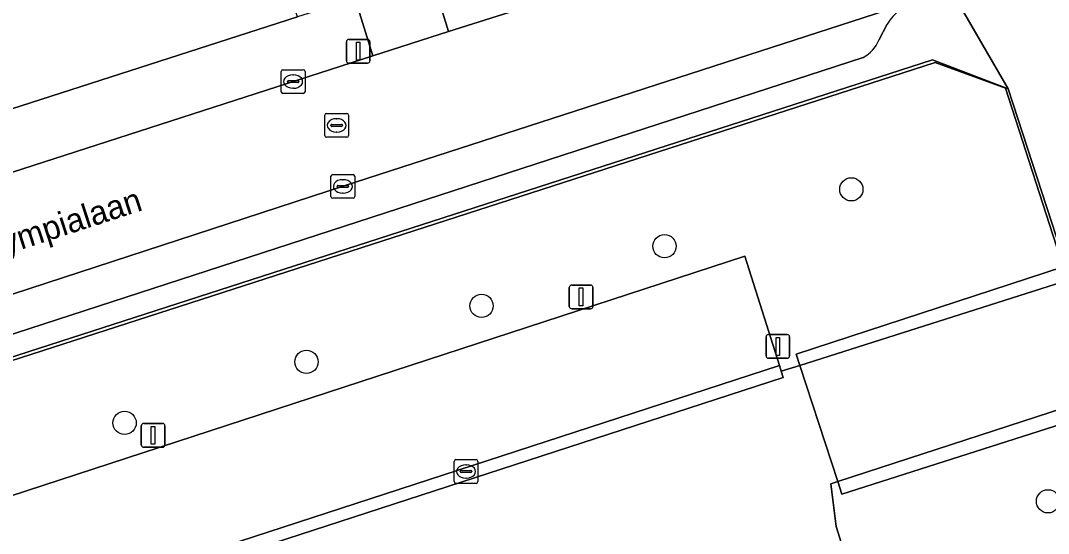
# Model space of a CAD drawing. Extents: x 158086 to 159499, y 382904 to 383981.
# Drawn here: x 159363.89 to 159407.09, y 383222.34 to 383243.91 of the extents above; entities that cross this region are included whole.
import ezdxf

# ---------------------------------------------------------------- set-up
doc = ezdxf.new("R2010")
doc.units = 0
for name, color, linetype in [('IMGEO_Boom', 7, 'Continuous'), ('IMGEO_Erf', 7, 'Continuous'), ('IMGEO_Groenvoorziening', 7, 'Continuous'), ('IMGEO_Haag', 7, 'Continuous'), ('IMGEO_Hek', 7, 'Continuous'), ('IMGEO_Kolk', 7, 'Continuous'), ('IMGEO_Lichtmast', 7, 'Continuous'), ('IMGEO_Openbare_ruimte_label', 7, 'Continuous'), ('IMGEO_Parkeervlak_gesloten', 7, 'Continuous'), ('IMGEO_Parkeervlak_open', 7, 'Continuous'), ('IMGEO_Rijbaan_lokaal_gesloten', 7, 'Continuous'), ('IMGEO_Rijbaan_lokaal_open', 7, 'Continuous'), ('IMGEO_Rioolput', 7, 'Continuous'), ('IMGEO_Voetpad_gesloten', 7, 'Continuous'), ('IMGEO_Voetpad_open', 7, 'Continuous')]:
    doc.layers.add(name, color=color, linetype=linetype)

msp = doc.modelspace()

# ---------------------------------------------------------------- linework, layer by layer
at = {"layer": 'IMGEO_Boom'}
for centre in [(159398.804, 383236.811), (159390.952, 383234.417), (159383.263, 383231.911), (159375.903, 383229.557), (159368.259, 383226.991), (159407.07, 383223.694)]:
    msp.add_circle(centre, 0.489, dxfattribs=at)
at = {"layer": 'IMGEO_Erf'}
msp.add_lwpolyline([(159352.283, 383236.577), (159375.532, 383244.062), (159374.342, 383247.76), (159368.825, 383245.984), (159363.333, 383244.215)], dxfattribs=at)
at = {"layer": 'IMGEO_Groenvoorziening'}
for points in [[(159355.052, 383200.439), (159356.488, 383200.607), (159358.282, 383201.09), (159362.168, 383202.429), (159357.493, 383216.947), (159362.002, 383218.408), (159360.6, 383222.987), (159394.326, 383233.999), (159395.778, 383229.403), (159395.855, 383229.159), (159396.64, 383229.408), (159396.484, 383229.886), (159407.71, 383233.551), (159405.29, 383241.063), (159402.327, 383242.137), (159346.907, 383224.25), (159340.304, 383222.119), (159337.458, 383219.848), (159337.239, 383219.945), (159336.924, 383220.085)], [(159396.96, 383200.002), (159416.524, 383206.296), (159416.642, 383206.335), (159409.746, 383227.624), (159409.634, 383227.586), (159398.404, 383223.989), (159398.231, 383224.52), (159397.942, 383224.426), (159398.172, 383222.63), (159402.645, 383208.342), (159402.795, 383207.863), (159404.234, 383203.265), (159370.57, 383192.401), (159369.14, 383196.897), (159368.999, 383197.341), (159364.344, 383195.825), (159363.213, 383198.985), (159361.779, 383198.61), (159358.99, 383197.588)]]:
    msp.add_lwpolyline(points, dxfattribs=at)
for points in [[(159405.402, 383241.039), (159402.216, 383242.251), (159348.1, 383224.784), (159342.532, 383222.987), (159340.202, 383222.223), (159337.239, 383219.945), (159337.458, 383219.848), (159340.304, 383222.119), (159346.907, 383224.25), (159402.327, 383242.137), (159405.29, 383241.063), (159407.71, 383233.551), (159407.815, 383233.589)], [(159407.71, 383233.551), (159396.484, 383229.886), (159396.64, 383229.408), (159407.999, 383233.02), (159407.815, 383233.589)], [(159409.555, 383228.213), (159398.231, 383224.52), (159398.404, 383223.989), (159409.634, 383227.586), (159409.746, 383227.624)]]:
    msp.add_lwpolyline(points, close=True, dxfattribs=at)
at = {"layer": 'IMGEO_Haag'}
for points in [[(159407.71, 383233.551), (159396.484, 383229.886), (159396.64, 383229.408), (159407.999, 383233.02), (159407.815, 383233.589)], [(159409.555, 383228.213), (159398.231, 383224.52), (159398.404, 383223.989), (159409.634, 383227.586), (159409.746, 383227.624)]]:
    msp.add_lwpolyline(points, close=True, dxfattribs=at)
at = {"layer": 'IMGEO_Hek'}
for points in [[(159405.29, 383241.063), (159402.327, 383242.137), (159346.907, 383224.25)], [(159396.64, 383229.408), (159396.484, 383229.886), (159407.71, 383233.551), (159405.29, 383241.063)], [(159398.231, 383224.52), (159396.64, 383229.408)], [(159433.331, 383145.321), (159435.369, 383148.102), (159424.133, 383182.742), (159404.412, 383176.348), (159396.96, 383200.002), (159416.524, 383206.296), (159409.634, 383227.586), (159398.404, 383223.989), (159398.231, 383224.52)]]:
    msp.add_lwpolyline(points, dxfattribs=at)
at = {"layer": 'IMGEO_Kolk'}
for p, q in [((159374.916, 383241.841), (159375.768, 383241.841)), ((159374.841, 383240.915), (159374.841, 383241.767)), ((159375.329, 383241.621), (159375.354, 383241.621)), ((159375.842, 383241.767), (159375.842, 383240.915)), ((159375.1, 383241.335), (159375.1, 383241.347)), ((159375.538, 383241.298), (159375.14, 383241.298)), ((159375.143, 383241.384), (159375.541, 383241.384)), ((159375.352, 383241.061), (159375.327, 383241.061)), ((159375.584, 383241.347), (159375.584, 383241.335)), ((159375.768, 383240.841), (159374.916, 383240.841)), ((159376.933, 383236.509), (159376.933, 383237.361)), ((159377.008, 383237.435), (159377.86, 383237.435)), ((159377.421, 383237.215), (159377.446, 383237.215)), ((159377.934, 383237.361), (159377.934, 383236.509)), ((159377.192, 383236.929), (159377.192, 383236.941)), ((159377.63, 383236.892), (159377.232, 383236.892)), ((159377.235, 383236.978), (159377.633, 383236.978)), ((159377.444, 383236.655), (159377.419, 383236.655)), ((159377.676, 383236.941), (159377.676, 383236.929)), ((159377.86, 383236.435), (159377.008, 383236.435)), ((159382.186, 383225.446), (159383.038, 383225.446)), ((159382.111, 383224.52), (159382.111, 383225.372)), ((159382.413, 383224.989), (159382.811, 383224.989)), ((159382.599, 383225.226), (159382.624, 383225.226)), ((159383.112, 383225.372), (159383.112, 383224.52)), ((159382.37, 383224.94), (159382.37, 383224.952)), ((159382.808, 383224.903), (159382.41, 383224.903)), ((159382.622, 383224.666), (159382.597, 383224.666)), ((159382.854, 383224.952), (159382.854, 383224.94)), ((159383.038, 383224.446), (159382.186, 383224.446))]:
    msp.add_line(p, q, dxfattribs=at)
for points in [[(159374.916, 383241.841), (159375.768, 383241.841)], [(159374.841, 383240.915), (159374.841, 383241.767)], [(159375.842, 383241.767), (159375.842, 383240.915)], [(159375.768, 383240.841), (159374.916, 383240.841)], [(159376.933, 383236.509), (159376.933, 383237.361)], [(159377.008, 383237.435), (159377.86, 383237.435)], [(159377.934, 383237.361), (159377.934, 383236.509)], [(159377.86, 383236.435), (159377.008, 383236.435)], [(159382.186, 383225.446), (159383.038, 383225.446)], [(159382.111, 383224.52), (159382.111, 383225.372)], [(159383.112, 383225.372), (159383.112, 383224.52)], [(159383.038, 383224.446), (159382.186, 383224.446)]]:
    msp.add_lwpolyline(points, dxfattribs=at)
for centre, radius, start, end in [((159374.918, 383241.765), 0.0765, 91.552, 178.448), ((159374.918, 383241.765), 0.0765, 91.552, 178.448), ((159375.766, 383241.765), 0.0765, 1.552, 88.448), ((159375.766, 383241.765), 0.0765, 1.552, 88.448), ((159375.14, 383241.344), 0.0403, 85.8775, 175.7526), ((159375.137, 383241.334), 0.0366, 178.938, 274.7102), ((159375.541, 383241.341), 0.043, 264.8664, 352.4533), ((159375.545, 383241.346), 0.0386, 1.7309, 96.639), ((159374.918, 383240.917), 0.0765, 181.552, 268.448), ((159374.918, 383240.917), 0.0765, 181.552, 268.448), ((159375.766, 383240.917), 0.0765, 271.552, 358.448), ((159375.766, 383240.917), 0.0765, 271.552, 358.448), ((159377.01, 383237.359), 0.0765, 91.552, 178.448), ((159377.01, 383237.359), 0.0765, 91.552, 178.448), ((159377.858, 383237.359), 0.0765, 1.552, 88.448), ((159377.858, 383237.359), 0.0765, 1.552, 88.448), ((159377.232, 383236.938), 0.0403, 85.8775, 175.7526), ((159377.229, 383236.928), 0.0366, 178.938, 274.7102), ((159377.633, 383236.935), 0.043, 264.8664, 352.4533), ((159377.637, 383236.94), 0.0386, 1.7309, 96.639), ((159377.01, 383236.511), 0.0765, 181.552, 268.448), ((159377.01, 383236.511), 0.0765, 181.552, 268.448), ((159377.858, 383236.511), 0.0765, 271.552, 358.448), ((159377.858, 383236.511), 0.0765, 271.552, 358.448), ((159382.188, 383225.37), 0.0765, 91.552, 178.448), ((159382.188, 383225.37), 0.0765, 91.552, 178.448), ((159383.036, 383225.37), 0.0765, 1.552, 88.448), ((159383.036, 383225.37), 0.0765, 1.552, 88.448), ((159382.41, 383224.949), 0.0403, 85.8775, 175.7526), ((159382.815, 383224.951), 0.0386, 1.7309, 96.639), ((159382.407, 383224.939), 0.0366, 178.938, 274.7102), ((159382.811, 383224.946), 0.043, 264.8664, 352.4533), ((159382.188, 383224.522), 0.0765, 181.552, 268.448), ((159382.188, 383224.522), 0.0765, 181.552, 268.448), ((159383.036, 383224.522), 0.0765, 271.552, 358.448), ((159383.036, 383224.522), 0.0765, 271.552, 358.448)]:
    msp.add_arc(centre, radius, start, end, dxfattribs=at)
for centre, major_axis, ratio, start_param, end_param in [((159375.328, 383241.341), (-0.387, 0.002), 0.722429, 4.712389, 7.853982), ((159375.353, 383241.341), (-0.39, 0.002), 0.717154, 1.570796, 4.712389), ((159377.42, 383236.935), (-0.387, 0.002), 0.722429, 4.712389, 7.853982), ((159377.445, 383236.935), (-0.39, 0.002), 0.717154, 1.570796, 4.712389), ((159382.598, 383224.946), (-0.387, 0.002), 0.722429, 4.712389, 7.853982), ((159382.623, 383224.946), (-0.39, 0.002), 0.717154, 1.570796, 4.712389)]:
    msp.add_ellipse(centre, major_axis=major_axis, ratio=ratio, start_param=start_param, end_param=end_param, dxfattribs=at)
at = {"layer": 'IMGEO_Lichtmast'}
for p, q in [((159377.579, 383242.217), (159377.579, 383243.017)), ((159377.579, 383243.017), (159377.579, 383242.217)), ((159377.679, 383243.117), (159378.469, 383243.117)), ((159378.469, 383243.117), (159377.679, 383243.117)), ((159378.569, 383243.017), (159378.569, 383242.217)), ((159378.569, 383242.217), (159378.569, 383243.017)), ((159378.469, 383242.117), (159377.679, 383242.117)), ((159377.679, 383242.117), (159378.469, 383242.117)), ((159387.051, 383232.788), (159387.841, 383232.788)), ((159387.841, 383232.788), (159387.051, 383232.788)), ((159386.951, 383231.888), (159386.951, 383232.688)), ((159386.951, 383232.688), (159386.951, 383231.888)), ((159387.941, 383232.688), (159387.941, 383231.888)), ((159387.941, 383231.888), (159387.941, 383232.688)), ((159387.841, 383231.788), (159387.051, 383231.788)), ((159387.051, 383231.788), (159387.841, 383231.788)), ((159395.22, 383229.806), (159395.22, 383230.606)), ((159395.22, 383230.606), (159395.22, 383229.806)), ((159395.32, 383230.706), (159396.11, 383230.706)), ((159396.11, 383230.706), (159395.32, 383230.706)), ((159396.21, 383230.606), (159396.21, 383229.806)), ((159396.21, 383229.806), (159396.21, 383230.606)), ((159396.11, 383229.706), (159395.32, 383229.706)), ((159395.32, 383229.706), (159396.11, 383229.706)), ((159368.962, 383226.068), (159368.962, 383226.868)), ((159368.962, 383226.868), (159368.962, 383226.068)), ((159369.062, 383226.968), (159369.852, 383226.968)), ((159369.852, 383226.968), (159369.062, 383226.968)), ((159369.952, 383226.868), (159369.952, 383226.068)), ((159369.952, 383226.068), (159369.952, 383226.868)), ((159369.852, 383225.968), (159369.062, 383225.968)), ((159369.062, 383225.968), (159369.852, 383225.968))]:
    msp.add_line(p, q, dxfattribs=at)
for points in [[(159377.999, 383242.992), (159378.149, 383242.992), (159378.149, 383242.242), (159377.999, 383242.242), (159377.999, 383242.992)], [(159387.371, 383232.663), (159387.521, 383232.663), (159387.521, 383231.913), (159387.371, 383231.913), (159387.371, 383232.663)], [(159395.64, 383230.581), (159395.79, 383230.581), (159395.79, 383229.831), (159395.64, 383229.831), (159395.64, 383230.581)], [(159369.382, 383226.843), (159369.532, 383226.843), (159369.532, 383226.093), (159369.382, 383226.093), (159369.382, 383226.843)]]:
    msp.add_lwpolyline(points, dxfattribs=at)
for centre, start, end in [((159377.679, 383243.017), 90, 180), ((159377.679, 383243.017), 90, 180), ((159378.469, 383243.017), 0, 90), ((159378.469, 383243.017), 360, 90), ((159377.679, 383242.217), 180, 270), ((159377.679, 383242.217), 180, 270), ((159378.469, 383242.217), 270, 0), ((159378.469, 383242.217), 270, 0), ((159387.051, 383232.688), 90, 180), ((159387.051, 383232.688), 90, 180), ((159387.841, 383232.688), 0, 90), ((159387.841, 383232.688), 360, 90), ((159387.051, 383231.888), 180, 270), ((159387.051, 383231.888), 180, 270), ((159387.841, 383231.888), 270, 0), ((159387.841, 383231.888), 270, 0), ((159395.32, 383230.606), 90, 180), ((159395.32, 383230.606), 90, 180), ((159396.11, 383230.606), 0, 90), ((159396.11, 383230.606), 360, 90), ((159395.32, 383229.806), 180, 270), ((159395.32, 383229.806), 180, 270), ((159396.11, 383229.806), 270, 0), ((159396.11, 383229.806), 270, 0), ((159369.062, 383226.868), 90, 180), ((159369.062, 383226.868), 90, 180), ((159369.852, 383226.868), 0, 90), ((159369.852, 383226.868), 360, 90), ((159369.062, 383226.068), 180, 270), ((159369.062, 383226.068), 180, 270), ((159369.852, 383226.068), 270, 0), ((159369.852, 383226.068), 270, 0)]:
    msp.add_arc(centre, 0.1, start, end, dxfattribs=at)
at = {"layer": 'IMGEO_Parkeervlak_gesloten'}
msp.add_lwpolyline([(159362.002, 383218.408), (159395.778, 383229.403), (159394.326, 383233.999), (159360.6, 383222.987)], close=True, dxfattribs=at)
at = {"layer": 'IMGEO_Parkeervlak_open'}
for points in [[(159401.524, 383244.711), (159400.293, 383244.338), (159377.486, 383236.953), (159361.476, 383231.736), (159361.982, 383230.215), (159399.304, 383242.351)], [(159399.964, 383243.077), (159400.317, 383243.752)]]:
    msp.add_lwpolyline(points, dxfattribs=at)
for centre, radius, start, end in [((159402.193, 383242.629), 2.187, 107.8272, 149.1094), ((159398.539, 383243.71), 1.559, 299.3879, 336.0647)]:
    msp.add_arc(centre, radius, start, end, dxfattribs=at)
at = {"layer": 'IMGEO_Rijbaan_lokaal_gesloten'}
msp.add_lwpolyline([(159358.99, 383197.588), (159361.779, 383198.61), (159363.213, 383198.985), (159364.344, 383195.825), (159368.999, 383197.341), (159402.645, 383208.342), (159398.172, 383222.63), (159397.942, 383224.426), (159398.231, 383224.52), (159396.64, 383229.408), (159395.855, 383229.159), (159395.936, 383228.904), (159362.654, 383218.081), (159367.16, 383204.108), (159366.667, 383203.942), (159362.168, 383202.429), (159358.282, 383201.09), (159356.488, 383200.607), (159355.052, 383200.439)], dxfattribs=at)
at = {"layer": 'IMGEO_Rijbaan_lokaal_open'}
for points in [[(159361.476, 383231.736), (159377.486, 383236.953), (159400.293, 383244.338), (159401.524, 383244.711), (159401.774, 383244.792), (159402.409, 383245.088), (159400.934, 383249.484), (159399.214, 383248.928), (159381.874, 383243.445), (159378.69, 383242.421), (159359.937, 383236.363)], [(159395.855, 383229.159), (159395.778, 383229.403), (159362.002, 383218.408), (159366.667, 383203.942), (159367.16, 383204.108), (159362.654, 383218.081), (159395.936, 383228.904)]]:
    msp.add_lwpolyline(points, close=True, dxfattribs=at)
at = {"layer": 'IMGEO_Rioolput'}
for p, q in [((159376.672, 383239.074), (159376.672, 383239.926)), ((159376.747, 383240), (159377.599, 383240)), ((159377.16, 383239.78), (159377.185, 383239.78)), ((159377.673, 383239.926), (159377.673, 383239.074)), ((159376.931, 383239.494), (159376.931, 383239.506)), ((159377.369, 383239.457), (159376.971, 383239.457)), ((159376.974, 383239.543), (159377.372, 383239.543)), ((159377.415, 383239.506), (159377.415, 383239.494)), ((159377.599, 383239), (159376.747, 383239)), ((159377.183, 383239.22), (159377.158, 383239.22))]:
    msp.add_line(p, q, dxfattribs=at)
for points in [[(159376.672, 383239.074), (159376.672, 383239.926)], [(159376.747, 383240), (159377.599, 383240)], [(159377.673, 383239.926), (159377.673, 383239.074)], [(159377.599, 383239), (159376.747, 383239)]]:
    msp.add_lwpolyline(points, dxfattribs=at)
for centre, radius, start, end in [((159376.749, 383239.924), 0.0765, 91.552, 178.448), ((159376.749, 383239.924), 0.0765, 91.552, 178.448), ((159377.597, 383239.924), 0.0765, 1.552, 88.448), ((159377.597, 383239.924), 0.0765, 1.552, 88.448), ((159376.971, 383239.503), 0.0403, 85.8775, 175.7526), ((159376.968, 383239.493), 0.0366, 178.938, 274.7102), ((159377.372, 383239.5), 0.043, 264.8664, 352.4533), ((159377.376, 383239.505), 0.0386, 1.7309, 96.639), ((159376.749, 383239.076), 0.0765, 181.552, 268.448), ((159376.749, 383239.076), 0.0765, 181.552, 268.448), ((159377.597, 383239.076), 0.0765, 271.552, 358.448), ((159377.597, 383239.076), 0.0765, 271.552, 358.448)]:
    msp.add_arc(centre, radius, start, end, dxfattribs=at)
for centre, major_axis, ratio, start_param, end_param in [((159377.159, 383239.5), (-0.387, 0.002), 0.722429, 4.712389, 7.853982), ((159377.184, 383239.5), (-0.39, 0.002), 0.717154, 1.570796, 4.712389)]:
    msp.add_ellipse(centre, major_axis=major_axis, ratio=ratio, start_param=start_param, end_param=end_param, dxfattribs=at)
at = {"layer": 'IMGEO_Voetpad_gesloten'}
msp.add_lwpolyline([(159407.999, 383233.02), (159396.64, 383229.408), (159398.231, 383224.52), (159409.555, 383228.213)], close=True, dxfattribs=at)
at = {"layer": 'IMGEO_Voetpad_open'}
for points in [[(159352.853, 383234.055), (159354.876, 383234.728), (159357.32, 383235.518), (159359.937, 383236.363), (159378.69, 383242.421), (159377.944, 383244.839), (159375.532, 383244.062), (159352.283, 383236.577), (159347.941, 383238.813), (159344.338, 383250), (159333.494, 383283.672)], [(159400.255, 383255.306), (159401.519, 383249.696), (159403.017, 383245.163), (159405.402, 383241.039), (159407.815, 383233.589), (159407.999, 383233.02), (159409.555, 383228.213), (159409.746, 383227.624), (159416.642, 383206.335), (159416.671, 383206.244), (159423.447, 383185.333), (159424.144, 383182.843), (159435.529, 383148.075), (159433.619, 383145.362), (159433.863, 383142.915), (159440.375, 383147.805), (159441.471, 383148.155), (159441.376, 383148.446)], [(159398.869, 383253.841), (159389.766, 383250.902), (159383.092, 383248.747), (159380.495, 383247.909), (159381.874, 383243.445), (159399.214, 383248.928), (159400.934, 383249.484)], [(159345.843, 383226.974), (159344.261, 383226.346), (159339.441, 383224.546), (159338.328, 383223.175), (159337.167, 383221.109), (159336.924, 383220.085), (159337.239, 383219.945), (159340.202, 383222.223), (159342.532, 383222.987), (159348.1, 383224.784), (159402.216, 383242.251), (159405.402, 383241.039), (159403.017, 383245.163)], [(159400.317, 383243.752), (159399.964, 383243.077)], [(159399.304, 383242.351), (159361.982, 383230.215), (159359.368, 383229.365), (159352.329, 383227.086)]]:
    msp.add_lwpolyline(points, dxfattribs=at)
msp.add_lwpolyline([(159380.495, 383247.909), (159377.312, 383246.881), (159377.944, 383244.839), (159378.69, 383242.421), (159381.874, 383243.445)], close=True, dxfattribs=at)
for centre, radius, start, end in [((159402.193, 383242.629), 2.187, 107.8272, 149.1094), ((159398.539, 383243.71), 1.559, 299.3879, 336.0647)]:
    msp.add_arc(centre, radius, start, end, dxfattribs=at)

# ---------------------------------------------------------------- texts
at = {"layer": 'IMGEO_Openbare_ruimte_label'}
msp.add_text('Olympialaan', height=1, rotation=18.0001, dxfattribs=at).set_placement((159362, 383233.65))

doc.saveas('drawing.dxf')
